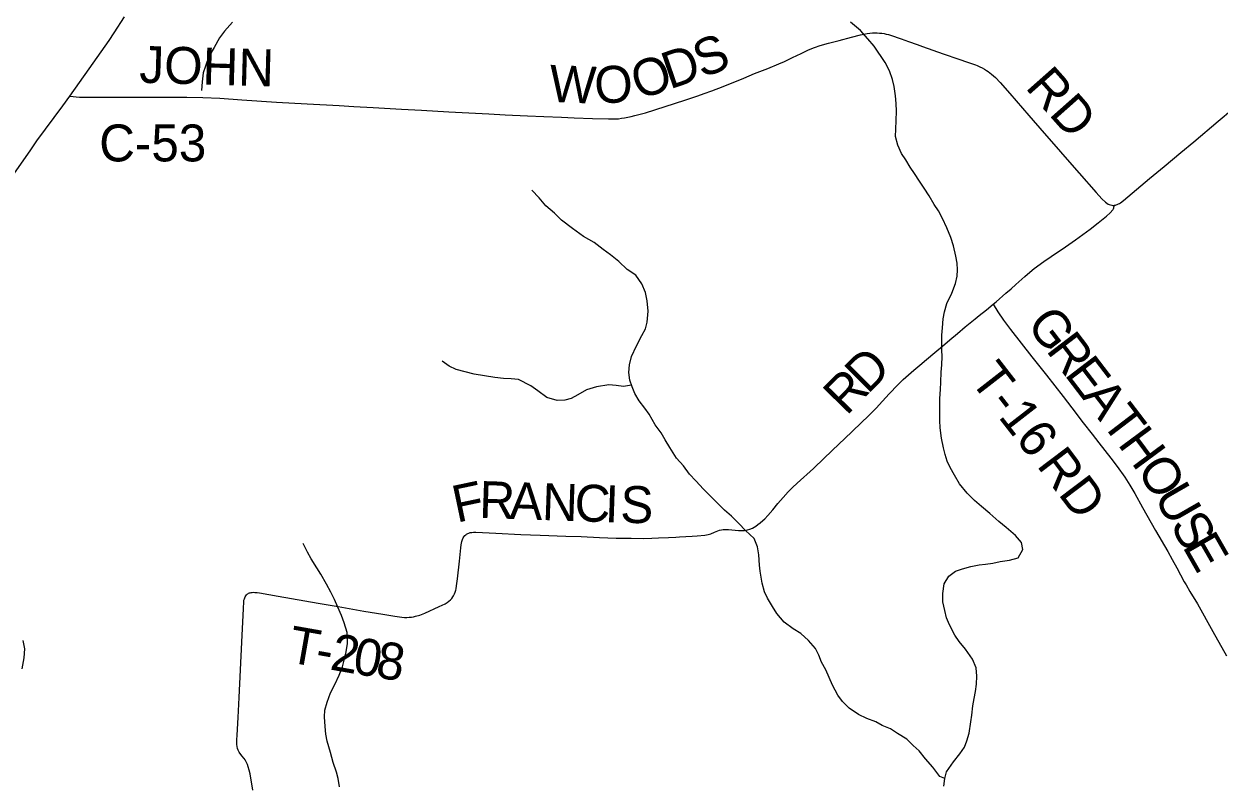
# Model space of a CAD drawing. Extents: x 1451455 to 1749751, y 218250 to 574981.
# Drawn here: x 1615029 to 1624732, y 336380 to 342538 of the extents above; entities that cross this region are included whole.
import ezdxf

# ---------------------------------------------------------------- set-up
doc = ezdxf.new("R2010")
doc.units = 0
for name, color, linetype in [('GM_X_County_Road', 7, 'Continuous'), ('GM_X_County_Road_Text', 7, 'Continuous'), ('GM_X_Minor_River', 7, 'Continuous'), ('GM_X_Township_Road', 7, 'Continuous'), ('GM_X_Township_Road_Text', 7, 'Continuous'), ('GM_X_US_Route', 7, 'Continuous')]:
    doc.layers.add(name, color=color, linetype=linetype)

msp = doc.modelspace()

# ---------------------------------------------------------------- linework, layer by layer
at = {"layer": 'GM_X_County_Road'}
for points in [[(1615400.5, 341952.2), (1615429.5, 341948.6), (1615453.2, 341945.6), (1615481.3, 341944.1), (1615633.3, 341944), (1615948.2, 341944), (1616174.5, 341944.1), (1616351.6, 341943.5), (1616482.6, 341939.8), (1616620.2, 341933.8), (1616796.9, 341922.7), (1617078.2, 341903.2), (1617327.3, 341889.9), (1617589.3, 341875.3), (1617707.1, 341868), (1617864.4, 341859.7), (1618093.3, 341845.4), (1618257.1, 341836.2), (1618479.3, 341823.7), (1618803.6, 341807.2), (1618934.7, 341800.8), (1619118.3, 341792.7), (1619249.3, 341786.7), (1619393.3, 341779.7), (1619494.9, 341776.3), (1619645.6, 341770.3), (1619773.7, 341765.8), (1619826.5, 341766.6), (1619854.8, 341768.3), (1619879.1, 341771.2), (1619904.6, 341774.9), (1619931.3, 341779.5), (1619959.1, 341785.3), (1619989.1, 341793), (1620074.5, 341816.9), (1620234, 341867.9), (1620393.4, 341918.5), (1620499.4, 341953.8), (1620552, 341972.5), (1620613.4, 341995.3), (1620705.4, 342030.3), (1620872.3, 342098.7), (1620960.3, 342134.7), (1621067.4, 342176.1), (1621158.9, 342212.7), (1621204, 342232.5), (1621268.9, 342264), (1621339.3, 342298.9), (1621398.6, 342326.4), (1621446.9, 342346.2), (1621493, 342362.4), (1621561.8, 342382.1), (1621647.2, 342403.7), (1621748.8, 342429.6), (1621821.7, 342448.4), (1621846.7, 342454.2), (1621875.8, 342460.2), (1621896.9, 342463), (1621917.6, 342465), (1621939.3, 342465.8), (1621956.3, 342465.2), (1621975.8, 342464), (1621995, 342461.8), (1622011.9, 342459.1), (1622030, 342455.5), (1622047.3, 342451.1), (1622064.4, 342446.3), (1622150.7, 342416.2), (1622209.5, 342395.8), (1622280.4, 342370.4), (1622323.4, 342354.5), (1622492.7, 342294), (1622619.7, 342250.5), (1622688.2, 342228.1), (1622753.1, 342205.7), (1622768.9, 342199.3), (1622789, 342190.6), (1622809.5, 342180.7), (1622826.4, 342171.2), (1622844.5, 342160), (1622856.5, 342152), (1622871.1, 342141.7), (1622884.8, 342130.3), (1622900.4, 342117.1), (1622916.3, 342102.1), (1622954.7, 342062.1), (1623031.9, 341972.9), (1623187, 341794.7), (1623311.5, 341650.9), (1623409.1, 341540.1), (1623479.5, 341457.9), (1623596.8, 341325), (1623732.6, 341169.3), (1623779.1, 341118.1), (1623809.1, 341091.2), (1623819.7, 341082.7), (1623831.1, 341075.1), (1623840.1, 341070.8), (1623849.9, 341067.4), (1623860, 341065.4), (1623870, 341064.2), (1623875.5, 341064.2), (1623880.6, 341064.5)], [(1623880.6, 341064.5), (1623882.9, 341064.7), (1623889.9, 341065.9), (1623897.5, 341067.8), (1623903.9, 341070.1), (1623910.2, 341072.9), (1623916.2, 341075.6), (1623922.7, 341079), (1623931, 341084.5), (1623955.2, 341102.5), (1624025.2, 341162.5), (1624168.1, 341282.9), (1624287.2, 341380.9), (1624420.4, 341492.6), (1624525.9, 341581.2), (1624724.1, 341748.2), (1624840.2, 341844.6)]]:
    msp.add_lwpolyline(points, dxfattribs=at)
at = {"layer": 'GM_X_Minor_River'}
for points in [[(1616723.3, 342551.2), (1616658.3, 342480.1), (1616615.5, 342424.6), (1616572.4, 342347.1), (1616531.4, 342273.6), (1616504.3, 342196), (1616483.5, 342140.2), (1616476.4, 342066.3), (1616471.4, 341998.3)], [(1622715.8, 338132.6), (1622783.9, 338143.8), (1622836, 338151.1), (1622896, 338158.3), (1622954.2, 338171.6), (1623030.3, 338182.6), (1623100.6, 338201.7), (1623137.5, 338269.2), (1623126.4, 338327.4), (1623079.2, 338382.1), (1623004.2, 338449.1), (1622944.9, 338497.9), (1622869.9, 338563), (1622802.8, 338619.9), (1622745.5, 338668.6), (1622686.4, 338727.5), (1622623.5, 338802.3), (1622582.6, 338872.9), (1622547.5, 338935.4), (1622524.3, 338987.8), (1622507.1, 339042), (1622493.9, 339096.2), (1622479, 339174.5), (1622468.2, 339258.7), (1622465.1, 339316.8), (1622464, 339376.8), (1622465.7, 339494.9), (1622468.8, 339568.9), (1622471.6, 339628.9), (1622476.8, 339708.9), (1622479.7, 339768.9), (1622482.6, 339836.9), (1622481.4, 339888.9), (1622482.2, 339943), (1622481.2, 340011), (1622486, 340071), (1622491.1, 340143), (1622501.9, 340198.9), (1622520.9, 340266.6), (1622562.1, 340350.2), (1622593.2, 340429.8), (1622604.1, 340489.7), (1622606.8, 340541.7), (1622605.6, 340595.7), (1622594.4, 340651.9), (1622575.7, 340736.2), (1622554.6, 340802.5), (1622521.8, 340883), (1622486.9, 340957.5), (1622453.9, 341020), (1622418.7, 341072.4), (1622377.7, 341141), (1622338.6, 341203.5), (1622299.5, 341262.1), (1622260.4, 341322.6), (1622225.2, 341375.1), (1622188, 341433.6), (1622154.8, 341486.1), (1622123.8, 341552.5), (1622104.8, 341622.8), (1622107.7, 341682.8), (1622110.7, 341752.8), (1622113.8, 341828.8), (1622110.8, 341892.9), (1622105.7, 341955), (1622094.8, 342029.1), (1622079.6, 342085.4), (1622056.6, 342157.7), (1622021.6, 342224.2), (1621931.6, 342357.4), (1621880.5, 342418.1), (1621819.5, 342484.9), (1621738.6, 342552)], [(1622504.8, 336409.5), (1622465.1, 336426.5), (1622408.3, 336501.3), (1622349.3, 336568.1), (1622298.2, 336632.9), (1622246.9, 336677.6), (1622197.7, 336728.3), (1622120.4, 336775.3), (1622064.9, 336812.1), (1621997.4, 336841), (1621943.8, 336869.7), (1621872.3, 336896.6), (1621804.8, 336929.5), (1621729.6, 336980.6), (1621674.4, 337035.3), (1621637.1, 337085.9), (1621594.3, 337166.5), (1621565.3, 337230.9), (1621538.2, 337293.3), (1621505.1, 337353.8), (1621482, 337412.1), (1621454.8, 337466.5), (1621399.7, 337531.3), (1621336.6, 337586.2), (1621273.2, 337625), (1621200, 337680), (1621141, 337748.9), (1621105.9, 337805.4), (1621064.9, 337874), (1621041.7, 337926.3), (1621022.7, 337996.6), (1621006.1, 338092.9), (1621000.8, 338143), (1620994.1, 338227.2), (1620985, 338291.3), (1620958, 338359.7), (1620887, 338422.7), (1620833.8, 338481.4), (1620772.7, 338540.3), (1620715.5, 338589), (1620666.2, 338639.7), (1620607.1, 338696.5), (1620546, 338759.4), (1620483, 338826.3), (1620431.9, 338881), (1620382.9, 338947.6), (1620327.8, 339012.4), (1620273.1, 339097.2), (1620236, 339159.7), (1620202.9, 339216.2), (1620153.8, 339280.9), (1620105.1, 339367.6), (1620069.9, 339418), (1620024.7, 339476.7), (1619989.6, 339537.2), (1619966.4, 339589.5), (1619949.2, 339645.8), (1619940.1, 339707.9), (1619945, 339769.9), (1619962, 339837.7), (1620003.2, 339923.2), (1620044.4, 340006.8), (1620075.2, 340062.4), (1620090, 340116.2), (1620097.3, 340206.2), (1620088.5, 340288.4), (1620075.5, 340356.6), (1620046.6, 340427), (1619995.6, 340497.7), (1619926.3, 340542.6), (1619859.3, 340607.5), (1619792.1, 340662.4), (1619732.8, 340707.2), (1619659.6, 340762.2), (1619572.4, 340811.4), (1619483.4, 340876.6), (1619394.4, 340943.8), (1619335.3, 341000.6), (1619266.2, 341061.5), (1619211.2, 341126.2), (1619152.1, 341187.1)], [(1619962.2, 339603.3), (1619896.5, 339592.4), (1619836.6, 339601.2), (1619778.7, 339606), (1619678.6, 339589.3), (1619596.3, 339566.3), (1619525.7, 339525.2), (1619471.3, 339495.9), (1619421.1, 339482.5), (1619357.1, 339479.4), (1619273.6, 339504.5), (1619202.4, 339557.4), (1619143, 339598.2), (1619043.8, 339649.6), (1618985.9, 339656.3), (1618922, 339659.2), (1618852.1, 339666.1), (1618768.4, 339679.2), (1618684.6, 339694.3), (1618610.9, 339711.2), (1618537.2, 339730.2), (1618481.6, 339757), (1618424.3, 339797.7)], [(1617656.9, 337506.8), (1617652.2, 337594.9), (1617629.4, 337673.3), (1617606.3, 337733.6), (1617577.3, 337800), (1617550.3, 337864.4), (1617521.1, 337922.9), (1617486.1, 337987.4), (1617439.4, 338068), (1617406.2, 338120.5), (1617361.3, 338193.1), (1617332.1, 338247.5), (1617297.2, 338318)], [(1622495.9, 336346), (1622504.9, 336410), (1622519.6, 336463.8), (1622576.8, 336545.2), (1622627.7, 336610.6), (1622664.5, 336664.1), (1622685.2, 336715.9), (1622704.1, 336777.7), (1622717.4, 336869.6), (1622724.2, 336923.6), (1622733.3, 336999.5), (1622744.2, 337059.4), (1622753, 337115.3), (1622761.8, 337175.3), (1622764.8, 337241.3), (1622759.8, 337309.4), (1622728.8, 337377.9), (1622672, 337458.7), (1622622.9, 337521.4), (1622587.7, 337573.9), (1622543, 337658.5), (1622519.8, 337714.9), (1622504.6, 337773.1), (1622489.7, 337843.4), (1622488.7, 337911.4), (1622499.8, 337989.3), (1622536.7, 338052.9), (1622591.2, 338092.2), (1622649.5, 338113.5), (1622715.8, 338132.6)], [(1615014.3, 337301.3), (1615031.5, 337389.1), (1615036.6, 337463.1), (1615023.6, 337531.3)], [(1617589.8, 336340.9), (1617580.8, 336409.1), (1617565.6, 336461.3), (1617540.8, 336539.7), (1617518, 336620), (1617491.4, 336712.5), (1617480.2, 336768.6), (1617475.1, 336830.8), (1617468.3, 336910.9), (1617473.1, 336964.9), (1617492, 337030.7), (1617519.1, 337104.4), (1617554.1, 337174), (1617589.2, 337249.5), (1617614.1, 337315.3), (1617628.9, 337371.1), (1617645.9, 337438.9), (1617656.9, 337506.8)]]:
    msp.add_lwpolyline(points, dxfattribs=at)
at = {"layer": 'GM_X_Township_Road'}
for points in [[(1622897, 340261), (1622921.5, 340281.4), (1623000.6, 340350), (1623042.6, 340386.7), (1623081.7, 340421.6), (1623154.8, 340487.4), (1623194.4, 340521.7), (1623230.3, 340550.3), (1623310.2, 340607.7), (1623369.4, 340649), (1623486, 340728.3), (1623566.3, 340785.1), (1623685.9, 340871.6), (1623751.1, 340921.1), (1623816.8, 340975.6), (1623847.9, 341004.7), (1623868.7, 341028.5), (1623872, 341033.2), (1623873.9, 341037.3), (1623876.4, 341045.1), (1623877.9, 341050.4), (1623879.3, 341057.9), (1623880.6, 341064.5)], [(1616834.9, 337900.8), (1616840.7, 337906), (1616846.3, 337909.9), (1616853.3, 337913.9), (1616859.3, 337916.3), (1616865.6, 337918.3), (1616873.4, 337920.2), (1616881.7, 337921.2), (1616892.8, 337921.8), (1616904.5, 337921.4), (1616923.3, 337919.5), (1616940.2, 337917.2), (1617092, 337890), (1617418.4, 337833.8), (1617580, 337806), (1617699.3, 337783.7), (1617789.8, 337767.9), (1617941.9, 337742.9), (1618039, 337726.8), (1618097.6, 337719.5), (1618119.1, 337718.1), (1618136.9, 337718.3), (1618157.3, 337719.4), (1618176.1, 337721.1), (1618191.5, 337723.4), (1618208.3, 337727), (1618243.1, 337736.8), (1618283, 337751.8), (1618399.4, 337805.3), (1618449.7, 337829.4), (1618465.9, 337839.7), (1618479.5, 337849.5), (1618492.8, 337861.6), (1618502.6, 337872.5), (1618511.7, 337884.5), (1618516.9, 337894.3), (1618524.2, 337908.9), (1618529.3, 337923.4), (1618534.3, 337940.3), (1618536.9, 337950.6), (1618542.1, 337975.4), (1618549.9, 338030.8), (1618565.6, 338174.3), (1618575, 338282.4), (1618578.3, 338308), (1618580.6, 338321.5), (1618583, 338335.2), (1618588.3, 338349.9), (1618594.2, 338363.8), (1618600.2, 338373), (1618608.1, 338382.5), (1618616.1, 338389.3), (1618622.1, 338393.4), (1618626.8, 338396.3), (1618633.7, 338400.2), (1618641.6, 338403.2), (1618651.4, 338406.1), (1618664, 338408.5), (1618679.5, 338409.7), (1618696.8, 338410), (1618860.7, 338401), (1619064, 338392.4), (1619221.3, 338385.7), (1619427.9, 338378.9), (1619552.4, 338374.3), (1619703.1, 338366.5), (1619837.3, 338361.4), (1619958.6, 338360.1), (1620056.9, 338359.7), (1620125.8, 338361.1), (1620181.4, 338363.1), (1620263, 338367.6), (1620321.9, 338370.6), (1620351.5, 338372), (1620453, 338377.1), (1620495.5, 338379.8), (1620557.5, 338385.5), (1620570.8, 338387.4), (1620583.2, 338390.4), (1620594.7, 338394), (1620604.9, 338397.6), (1620635.1, 338410.4), (1620662.5, 338421.2), (1620677.1, 338425.9), (1620690.9, 338428.9), (1620705, 338431.2), (1620716.6, 338432.1), (1620732.4, 338432.6), (1620749.1, 338432.3), (1620829.8, 338424.3), (1620859.1, 338423.3), (1620878.7, 338424.7), (1620904.5, 338429.1), (1620923.3, 338434.7), (1620944.4, 338443.7), (1620956.8, 338450.6), (1620969.9, 338458.6), (1620988.2, 338471.2), (1621006.8, 338485.9), (1621027.7, 338504), (1621043.2, 338519), (1621068.3, 338544.9), (1621109.3, 338591.8), (1621150.8, 338642.3), (1621192.6, 338692.2), (1621234.2, 338737.9), (1621268.8, 338772.5), (1621307.2, 338808.1), (1621437.9, 338927.7), (1621526.4, 339010.8), (1621647.2, 339126.6), (1621691.1, 339168.7), (1621823.8, 339296.1), (1621889.2, 339358.9), (1621946.8, 339417.3), (1622000.2, 339475.1), (1622053.3, 339532.9), (1622123.6, 339606.1), (1622168.4, 339649.3), (1622253.9, 339725.8), (1622301.1, 339766.1), (1622356, 339812.2), (1622423.3, 339869.4), (1622486.4, 339921.8), (1622546.5, 339972), (1622608.1, 340024.6), (1622670.3, 340077.2), (1622751.2, 340143.6), (1622784.3, 340170.3), (1622843.1, 340217.2), (1622897, 340261)], [(1622897, 340261), (1622935.4, 340198.5), (1622980.3, 340131.2), (1623038.3, 340055.9), (1623212.8, 339834.4), (1623331, 339685.5), (1623465.2, 339511.6), (1623535.4, 339420.9), (1623628.1, 339298), (1623700.4, 339205.1), (1623755.5, 339135.8), (1623852.1, 339012), (1623903.2, 338943.8), (1623966.2, 338855.9), (1624007.6, 338792.8), (1624048.2, 338725.4), (1624111.1, 338610.4), (1624145.7, 338547.1), (1624215.4, 338424.5), (1624316.8, 338252.1), (1624352.2, 338189.3), (1624388.9, 338119.7), (1624417.9, 338064.6), (1624448.9, 338006.9), (1624463.3, 337981.2), (1624494.7, 337927.4), (1624556.4, 337826.9), (1624681.6, 337603.8), (1624792, 337406.2)], [(1616886.7, 336314.9), (1616864.7, 336447.7), (1616858.1, 336476.5), (1616850.2, 336502.9), (1616843.5, 336523.7), (1616837.1, 336539.3), (1616831.5, 336550.7), (1616824, 336561.7), (1616816.5, 336571.4), (1616797.1, 336594.5), (1616776.7, 336624.1), (1616768.7, 336639.2), (1616763.9, 336654), (1616760.5, 336668.9), (1616758.6, 336686.3), (1616757.9, 336722.5), (1616759.2, 336761.9), (1616767.7, 336906), (1616775.9, 337066.5), (1616798.6, 337515.4), (1616810.4, 337790.8), (1616814, 337843.2), (1616815.5, 337857.4), (1616818.5, 337868.9), (1616821.1, 337877.2), (1616824.3, 337884.2), (1616830, 337893.8), (1616834.9, 337900.8)]]:
    msp.add_lwpolyline(points, dxfattribs=at)
at = {"layer": 'GM_X_US_Route'}
msp.add_lwpolyline([(1614951.7, 341327.1), (1615078.9, 341506.4), (1615134.8, 341587.3), (1615343.9, 341873.2), (1615400.5, 341952.2), (1615560, 342174.5), (1615720.3, 342402.8), (1615762.9, 342465.1), (1615845, 342595.7)], dxfattribs=at)

# ---------------------------------------------------------------- texts
at = {"layer": 'GM_X_County_Road_Text'}
for s, rotation, p in [('S', 21.3367, (1620534.1, 342095)), ('JOHN', 358.39209, (1615963.6, 342060.6)), ('D', 18.91958, (1620271.4, 342004.7)), ('O', 18.72962, (1620020.4, 341919.5)), ('W', 357.41503, (1619289.4, 341906.4)), ('O', 2.56854, (1619666.1, 341890.7)), ('RD', 311.51059, (1623151.3, 342020.7)), ('C-53', 0.00001, (1615640.2, 341421.2))]:
    msp.add_text(s, height=300, rotation=rotation, dxfattribs=at).set_placement(p)
at = {"layer": 'GM_X_Township_Road_Text'}
for s, rotation, p in [('G', 307.37736, (1623160.8, 340096.4)), ('R', 307.37714, (1623321.1, 339886.6)), ('D', 44.9781, (1621878.1, 339525.3)), ('T-16', 307.84391, (1622700.9, 339646.5)), ('E', 307.37914, (1623470.7, 339690.8)), ('R', 45.7424, (1621706.9, 339349.6)), ('A', 307.37825, (1623606.9, 339512.5)), ('T', 307.37914, (1623767.2, 339302.7)), ('H', 306.52019, (1623902.7, 339125.3)), ('RD', 307.07385, (1623245, 338952.6)), ('O', 302.71203, (1624056.8, 338917.5)), ('F', 11.90261, (1618542.7, 338486.2)), ('R', 358.11451, (1618721.8, 338526.3)), ('A', 358.03976, (1618967.9, 338518.2)), ('N', 358.03793, (1619231.8, 338509.2)), ('C', 358.03818, (1619495.6, 338500.1)), ('I', 358.05949, (1619742, 338491.7)), ('S', 358.61004, (1619868.2, 338487.4)), ('U', 299.96538, (1624197.5, 338698.6)), ('S', 299.79439, (1624329.2, 338470.1)), ('E', 299.78954, (1624429.8, 338294.5)), ('T', 349.98954, (1617162.5, 337356.5)), ('2', 350.08577, (1617505.3, 337296)), ('0', 350.36196, (1617688.9, 337263.9)), ('8', 351.17183, (1617875.7, 337232.2)), ('-', 350.0075, (1617383.5, 337317.5))]:
    msp.add_text(s, height=300, rotation=rotation, dxfattribs=at).set_placement(p)

doc.saveas('drawing.dxf')
